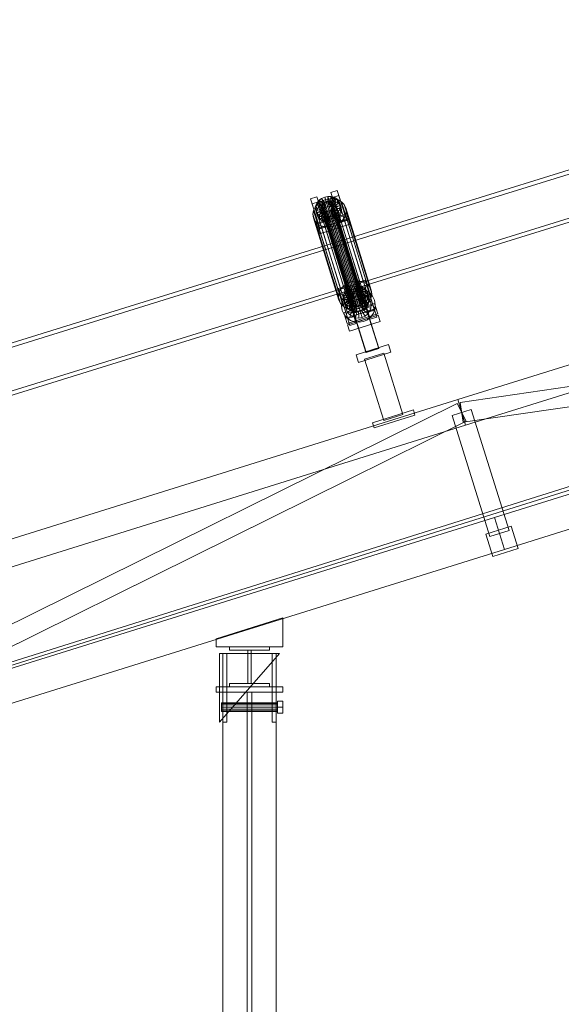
# Model space of a CAD drawing. Header units: millimetres. Extents: x -1970 to 61924, y -58230 to 6847.
# Tile 636 of 656: x 18683 to 19495, y 692 to 2167. Entities that reach past the tile are written whole.
import ezdxf

# ---------------------------------------------------------------- set-up
doc = ezdxf.new("R2010")
doc.units = ezdxf.units.MM
doc.layers.add('COTAS_P', color=1, linetype='Continuous', lineweight=0)
doc.layers.add('lateral_C02', color=7, linetype='Continuous', lineweight=0)
doc.dimstyles.new('R19_100', dxfattribs={"dimtxt": 250, "dimasz": 150, "dimexe": 150, "dimexo": 80, "dimgap": 100, "dimtad": 1, "dimtih": 1, "dimtoh": 1, "dimdsep": 46, "dimcen": 0.09, "dimadec": 0, "dimazin": 0, "dimtfac": 1, "dimtdec": 4, "dimtofl": 0, "dimtmove": 0, "dimatfit": 3, "dimfxl": 1, "dimtolj": 1, "dimtzin": 0, "dimarcsym": 0})

# ---------------------------------------------------------------- blocks, each defined once
blk = doc.blocks.new('DIM_R26_4')
at = {"layer": 'COTAS_P'}
for p, q in [((15248.4, 1279.1), (24311.8, 4109.1)), ((24311.8, 4109.1), (24155.2, 4107.3)), ((24311.8, 4109.1), (24182.1, 4021.4)), ((24580.1, 3250), (24311.8, 4109.1)), ((15248.4, 1279.1), (15378.1, 1366.8)), ((15248.4, 1279.1), (15405, 1280.8)), ((15516.6, 420), (15248.4, 1279.1))]:
    blk.add_line(p, q, dxfattribs=at)
blk.add_text('9495 P', height=250, rotation=17.3406, dxfattribs=at).set_placement((19750.3, 2789.5))

msp = doc.modelspace()

# ---------------------------------------------------------------- linework, layer by layer
at = {"layer": 'lateral_C02'}
for p, q in [((15575.415, 232.817), (24634.01, 3078.273)), ((15576.913, 228.047), (24635.508, 3073.503)), ((20096.643, 2125.293), (19160.686, 1834.799)), ((19162.465, 1829.068), (20098.422, 2119.563)), ((19181.088, 1769.063), (20117.046, 2059.557)), ((20118.824, 2053.827), (19182.867, 1763.333)), ((19339.287, 1597.888), (20484.747, 1955.55)), ((19149.359, 1908.242), (19158.904, 1911.223)), ((19151.739, 1900.573), (19149.359, 1908.242)), ((19149.359, 1908.242), (19161.109, 1870.72)), ((19161.284, 1903.554), (19151.739, 1900.573)), ((19158.904, 1911.223), (19161.284, 1903.554)), ((19170.655, 1873.7), (19158.904, 1911.223)), ((19161.284, 1903.554), (19173.035, 1866.031)), ((19351.209, 1559.706), (20496.669, 1917.368)), ((19118.813, 1898.705), (19128.359, 1901.685)), ((19121.193, 1891.036), (19118.813, 1898.705)), ((19118.813, 1898.705), (19130.564, 1861.182)), ((19130.739, 1894.016), (19121.193, 1891.036)), ((19132.944, 1853.513), (19121.193, 1891.036)), ((19125.838, 1886.359), (19129.872, 1891.082)), ((19125.937, 1884.811), (19126.627, 1888.959)), ((19126.627, 1888.959), (19128.546, 1892.935)), ((19136.117, 1887.631), (19126.627, 1888.959)), ((19126.627, 1888.959), (19128.667, 1882.385)), ((19128.359, 1901.685), (19130.739, 1894.016)), ((19140.109, 1864.163), (19128.359, 1901.685)), ((19128.546, 1892.935), (19131.563, 1896.468)), ((19137.026, 1889.515), (19128.546, 1892.935)), ((19128.546, 1892.935), (19130.586, 1886.361)), ((19129.872, 1891.082), (19135.098, 1894.891)), ((19129.872, 1891.082), (19168.126, 1767.827)), ((19133.603, 1889.894), (19130.586, 1886.361)), ((19130.739, 1894.016), (19142.489, 1856.494)), ((19131.563, 1896.468), (19135.472, 1899.317)), ((19138.456, 1891.188), (19131.563, 1896.468)), ((19131.563, 1896.468), (19133.603, 1889.894)), ((19137.512, 1892.744), (19133.603, 1889.894)), ((19133.603, 1889.894), (19140.496, 1884.615)), ((19135.098, 1894.891), (19141.161, 1897.527)), ((19135.098, 1894.891), (19173.353, 1771.637)), ((19135.451, 1886.762), (19135.777, 1888.727)), ((19135.472, 1899.317), (19140.008, 1901.289)), ((19140.307, 1892.538), (19135.472, 1899.317)), ((19135.472, 1899.317), (19137.512, 1892.744)), ((19135.777, 1888.727), (19136.686, 1890.61)), ((19135.777, 1888.727), (19180.153, 1745.751)), ((19137.026, 1889.515), (19136.117, 1887.631)), ((19136.686, 1890.61), (19138.115, 1892.284)), ((19136.686, 1890.61), (19181.062, 1747.635)), ((19138.456, 1891.188), (19137.026, 1889.515)), ((19139.067, 1882.941), (19137.026, 1889.515)), ((19142.048, 1894.716), (19137.512, 1892.744)), ((19137.512, 1892.744), (19142.348, 1885.964)), ((19138.115, 1892.284), (19139.967, 1893.634)), ((19138.115, 1892.284), (19182.491, 1749.308)), ((19140.307, 1892.538), (19138.456, 1891.188)), ((19140.496, 1884.615), (19138.456, 1891.188)), ((19139.967, 1893.634), (19142.116, 1894.568)), ((19139.967, 1893.634), (19184.343, 1750.658)), ((19140.008, 1901.289), (19144.86, 1902.249)), ((19142.456, 1893.472), (19140.008, 1901.289)), ((19140.008, 1901.289), (19142.048, 1894.716)), ((19142.456, 1893.472), (19140.307, 1892.538)), ((19142.348, 1885.964), (19140.307, 1892.538)), ((19141.161, 1897.527), (19147.648, 1898.81)), ((19141.161, 1897.527), (19179.416, 1774.273)), ((19146.901, 1895.675), (19142.048, 1894.716)), ((19142.048, 1894.716), (19144.496, 1886.898)), ((19142.116, 1894.568), (19144.414, 1895.022)), ((19142.116, 1894.568), (19186.491, 1751.592)), ((19144.754, 1893.927), (19142.456, 1893.472)), ((19144.496, 1886.898), (19142.456, 1893.472)), ((19144.414, 1895.022), (19146.706, 1894.966)), ((19144.414, 1895.022), (19188.79, 1752.047)), ((19144.754, 1893.927), (19144.86, 1902.249)), ((19147.046, 1893.871), (19144.754, 1893.927)), ((19146.795, 1887.353), (19144.754, 1893.927)), ((19144.86, 1902.249), (19149.699, 1902.131)), ((19144.86, 1902.249), (19146.901, 1895.675)), ((19146.706, 1894.966), (19148.836, 1894.404)), ((19146.706, 1894.966), (19191.082, 1751.991)), ((19146.901, 1895.675), (19146.795, 1887.353)), ((19151.739, 1895.557), (19146.901, 1895.675)), ((19147.046, 1893.871), (19149.699, 1902.131)), ((19149.176, 1893.308), (19147.046, 1893.871)), ((19149.087, 1887.297), (19147.046, 1893.871)), ((19147.648, 1898.81), (19154.117, 1898.653)), ((19147.648, 1898.81), (19185.903, 1775.556)), ((19148.836, 1894.404), (19150.657, 1893.373)), ((19148.836, 1894.404), (19193.211, 1751.428)), ((19151.739, 1895.557), (19149.087, 1887.297)), ((19149.176, 1893.308), (19154.195, 1900.943)), ((19150.997, 1892.277), (19149.176, 1893.308)), ((19151.216, 1886.735), (19149.176, 1893.308)), ((19149.699, 1902.131), (19154.195, 1900.943)), ((19149.699, 1902.131), (19151.739, 1895.557)), ((19150.657, 1893.373), (19152.047, 1891.944)), ((19150.657, 1893.373), (19195.033, 1750.398)), ((19150.997, 1892.277), (19158.04, 1898.767)), ((19152.387, 1890.849), (19150.997, 1892.277)), ((19153.038, 1885.704), (19150.997, 1892.277)), ((19156.235, 1894.37), (19151.216, 1886.735)), ((19163.489, 1863.051), (19151.739, 1900.573)), ((19156.235, 1894.37), (19151.739, 1895.557)), ((19152.047, 1891.944), (19152.91, 1890.215)), ((19152.047, 1891.944), (19196.422, 1748.969)), ((19152.387, 1890.849), (19160.974, 1895.751)), ((19153.25, 1889.119), (19152.387, 1890.849)), ((19154.427, 1884.275), (19152.387, 1890.849)), ((19153.187, 1888.302), (19152.861, 1886.337)), ((19152.91, 1890.215), (19153.187, 1888.302)), ((19197.285, 1747.239), (19152.91, 1890.215)), ((19160.08, 1892.194), (19153.038, 1885.704)), ((19153.187, 1888.302), (19197.563, 1745.327)), ((19162.795, 1892.1), (19153.25, 1889.119)), ((19153.25, 1889.119), (19155.29, 1882.545)), ((19153.528, 1887.207), (19153.25, 1889.119)), ((19154.117, 1898.653), (19160.127, 1897.065)), ((19154.117, 1898.653), (19192.372, 1775.398)), ((19154.195, 1900.943), (19158.04, 1898.767)), ((19154.195, 1900.943), (19156.235, 1894.37)), ((19163.014, 1889.177), (19154.427, 1884.275)), ((19160.08, 1892.194), (19156.235, 1894.37)), ((19158.04, 1898.767), (19160.974, 1895.751)), ((19158.04, 1898.767), (19160.08, 1892.194)), ((19163.014, 1889.177), (19160.08, 1892.194)), ((19160.127, 1897.065), (19165.268, 1894.156)), ((19160.127, 1897.065), (19198.382, 1773.81)), ((19160.974, 1895.751), (19162.795, 1892.1)), ((19160.974, 1895.751), (19163.014, 1889.177)), ((19164.836, 1885.526), (19162.795, 1892.1)), ((19162.795, 1892.1), (19163.381, 1888.062)), ((19164.836, 1885.526), (19163.014, 1889.177)), ((19165.268, 1894.156), (19169.189, 1890.123)), ((19165.268, 1894.156), (19203.522, 1770.901)), ((19169.189, 1890.123), (19171.625, 1885.242)), ((19169.189, 1890.123), (19207.444, 1766.869)), ((19122.351, 1875.498), (19123.273, 1881.043)), ((19123.134, 1870.101), (19122.351, 1875.498)), ((19122.351, 1875.498), (19160.605, 1752.244)), ((19123.273, 1881.043), (19125.838, 1886.359)), ((19123.273, 1881.043), (19161.528, 1757.789)), ((19125.838, 1886.359), (19164.093, 1763.104)), ((19135.791, 1885.666), (19125.937, 1884.811)), ((19125.937, 1884.811), (19127.977, 1878.237)), ((19126.523, 1880.774), (19125.937, 1884.811)), ((19136.068, 1883.754), (19126.523, 1880.774)), ((19126.523, 1880.774), (19128.563, 1874.2)), ((19128.344, 1877.122), (19126.523, 1880.774)), ((19127.21, 1861.852), (19173.029, 1876.158)), ((19128.667, 1882.385), (19127.977, 1878.237)), ((19127.977, 1878.237), (19137.831, 1879.093)), ((19127.977, 1878.237), (19128.563, 1874.2)), ((19136.931, 1882.025), (19128.344, 1877.122)), ((19128.344, 1877.122), (19130.385, 1870.549)), ((19131.278, 1874.106), (19128.344, 1877.122)), ((19128.563, 1874.2), (19138.108, 1877.181)), ((19128.563, 1874.2), (19130.385, 1870.549)), ((19130.586, 1886.361), (19128.667, 1882.385)), ((19128.667, 1882.385), (19138.158, 1881.058)), ((19130.385, 1870.549), (19138.971, 1875.451)), ((19130.586, 1886.361), (19139.067, 1882.941)), ((19138.321, 1880.596), (19131.278, 1874.106)), ((19131.278, 1874.106), (19133.318, 1867.532)), ((19135.124, 1871.93), (19131.278, 1874.106)), ((19133.318, 1867.532), (19140.361, 1874.022)), ((19140.142, 1879.565), (19135.124, 1871.93)), ((19135.728, 1884.85), (19135.451, 1886.762)), ((19135.451, 1886.762), (19179.826, 1743.787)), ((19136.591, 1883.12), (19135.728, 1884.85)), ((19135.728, 1884.85), (19180.104, 1741.874)), ((19136.117, 1887.631), (19135.791, 1885.666)), ((19137.831, 1879.093), (19135.791, 1885.666)), ((19135.791, 1885.666), (19136.068, 1883.754)), ((19138.108, 1877.181), (19136.068, 1883.754)), ((19136.068, 1883.754), (19136.931, 1882.025)), ((19138.158, 1881.058), (19136.117, 1887.631)), ((19137.981, 1881.691), (19136.591, 1883.12)), ((19136.591, 1883.12), (19180.967, 1740.145)), ((19138.971, 1875.451), (19136.931, 1882.025)), ((19136.931, 1882.025), (19138.321, 1880.596)), ((19137.831, 1879.093), (19138.158, 1881.058)), ((19138.108, 1877.181), (19137.831, 1879.093)), ((19139.802, 1880.661), (19137.981, 1881.691)), ((19137.981, 1881.691), (19182.356, 1738.716)), ((19138.971, 1875.451), (19138.108, 1877.181)), ((19138.158, 1881.058), (19139.067, 1882.941)), ((19140.361, 1874.022), (19138.321, 1880.596)), ((19138.321, 1880.596), (19140.142, 1879.565)), ((19140.361, 1874.022), (19138.971, 1875.451)), ((19139.067, 1882.941), (19140.496, 1884.615)), ((19142.272, 1879.002), (19139.619, 1870.742)), ((19141.932, 1880.098), (19139.802, 1880.661)), ((19139.802, 1880.661), (19184.178, 1737.685)), ((19142.183, 1872.991), (19140.142, 1879.565)), ((19140.142, 1879.565), (19142.272, 1879.002)), ((19142.183, 1872.991), (19140.361, 1874.022)), ((19140.496, 1884.615), (19142.348, 1885.964)), ((19144.224, 1880.042), (19141.932, 1880.098)), ((19141.932, 1880.098), (19186.307, 1737.123)), ((19144.312, 1872.429), (19142.272, 1879.002)), ((19142.272, 1879.002), (19144.564, 1878.947)), ((19142.348, 1885.964), (19144.496, 1886.898)), ((19146.522, 1880.497), (19144.224, 1880.042)), ((19144.224, 1880.042), (19188.599, 1737.067)), ((19144.564, 1878.947), (19144.458, 1870.624)), ((19144.496, 1886.898), (19146.795, 1887.353)), ((19144.564, 1878.947), (19146.862, 1879.401)), ((19146.604, 1872.373), (19144.564, 1878.947)), ((19148.671, 1881.431), (19146.522, 1880.497)), ((19146.522, 1880.497), (19190.898, 1737.521)), ((19146.795, 1887.353), (19149.087, 1887.297)), ((19146.862, 1879.401), (19149.011, 1880.335)), ((19146.862, 1879.401), (19149.31, 1871.584)), ((19148.903, 1872.828), (19146.862, 1879.401)), ((19150.523, 1882.78), (19148.671, 1881.431)), ((19148.671, 1881.431), (19193.046, 1738.455)), ((19151.051, 1873.762), (19148.903, 1872.828)), ((19149.011, 1880.335), (19150.863, 1881.685)), ((19149.011, 1880.335), (19153.846, 1873.556)), ((19151.051, 1873.762), (19149.011, 1880.335)), ((19149.087, 1887.297), (19151.216, 1886.735)), ((19153.846, 1873.556), (19149.31, 1871.584)), ((19151.952, 1884.454), (19150.523, 1882.78)), ((19150.523, 1882.78), (19194.898, 1739.805)), ((19150.863, 1881.685), (19152.292, 1883.359)), ((19150.863, 1881.685), (19157.755, 1876.405)), ((19152.903, 1875.111), (19150.863, 1881.685)), ((19152.903, 1875.111), (19151.051, 1873.762)), ((19155.886, 1866.982), (19151.051, 1873.762)), ((19151.216, 1886.735), (19153.038, 1885.704)), ((19152.861, 1886.337), (19151.952, 1884.454)), ((19151.952, 1884.454), (19196.327, 1741.479)), ((19152.292, 1883.359), (19153.201, 1885.242)), ((19152.292, 1883.359), (19160.772, 1879.938)), ((19154.332, 1876.785), (19152.292, 1883.359)), ((19152.861, 1886.337), (19197.236, 1743.362)), ((19154.332, 1876.785), (19152.903, 1875.111)), ((19159.796, 1869.832), (19152.903, 1875.111)), ((19153.038, 1885.704), (19154.427, 1884.275)), ((19153.201, 1885.242), (19153.528, 1887.207)), ((19153.201, 1885.242), (19162.691, 1883.915)), ((19155.241, 1878.668), (19153.201, 1885.242)), ((19153.528, 1887.207), (19163.381, 1888.062)), ((19155.568, 1880.633), (19153.528, 1887.207)), ((19157.755, 1876.405), (19153.846, 1873.556)), ((19153.846, 1873.556), (19155.886, 1866.982)), ((19155.241, 1878.668), (19154.332, 1876.785)), ((19162.813, 1873.365), (19154.332, 1876.785)), ((19154.427, 1884.275), (19155.29, 1882.545)), ((19155.568, 1880.633), (19155.241, 1878.668)), ((19164.732, 1877.341), (19155.241, 1878.668)), ((19155.29, 1882.545), (19164.836, 1885.526)), ((19155.29, 1882.545), (19155.568, 1880.633)), ((19165.422, 1881.489), (19155.568, 1880.633)), ((19160.772, 1879.938), (19157.755, 1876.405)), ((19157.755, 1876.405), (19159.796, 1869.832)), ((19159.796, 1869.832), (19162.813, 1873.365)), ((19162.691, 1883.915), (19160.772, 1879.938)), ((19160.772, 1879.938), (19162.813, 1873.365)), ((19170.655, 1873.7), (19161.109, 1870.72)), ((19163.381, 1888.062), (19162.691, 1883.915)), ((19162.691, 1883.915), (19164.732, 1877.341)), ((19162.813, 1873.365), (19164.732, 1877.341)), ((19163.381, 1888.062), (19165.422, 1881.489)), ((19164.732, 1877.341), (19165.422, 1881.489)), ((19165.422, 1881.489), (19164.836, 1885.526)), ((19171.486, 1874.3), (19168.92, 1868.985)), ((19173.035, 1866.031), (19170.655, 1873.7)), ((19172.408, 1879.845), (19171.486, 1874.3)), ((19171.486, 1874.3), (19209.74, 1751.046)), ((19171.625, 1885.242), (19172.408, 1879.845)), ((19209.88, 1761.988), (19171.625, 1885.242)), ((19172.408, 1879.845), (19210.663, 1756.591)), ((19173.029, 1876.158), (19175.409, 1868.489)), ((19175.477, 1868.341), (19173.029, 1876.158)), ((19125.569, 1865.22), (19123.134, 1870.101)), ((19123.134, 1870.101), (19161.389, 1746.847)), ((19129.491, 1861.188), (19125.569, 1865.22)), ((19125.569, 1865.22), (19163.824, 1741.966)), ((19129.591, 1854.182), (19127.21, 1861.852)), ((19127.21, 1861.852), (19129.658, 1854.034)), ((19134.632, 1858.279), (19129.491, 1861.188)), ((19129.491, 1861.188), (19167.746, 1737.933)), ((19175.409, 1868.489), (19129.591, 1854.182)), ((19175.477, 1868.341), (19129.658, 1854.034)), ((19130.385, 1870.549), (19133.318, 1867.532)), ((19140.109, 1864.163), (19130.564, 1861.182)), ((19130.564, 1861.182), (19132.944, 1853.513)), ((19132.039, 1846.365), (19177.857, 1860.672)), ((19133.318, 1867.532), (19137.164, 1865.356)), ((19135.124, 1871.93), (19137.164, 1865.356)), ((19139.619, 1870.742), (19135.124, 1871.93)), ((19137.164, 1865.356), (19142.183, 1872.991)), ((19137.164, 1865.356), (19141.659, 1864.169)), ((19139.619, 1870.742), (19141.659, 1864.169)), ((19144.458, 1870.624), (19139.619, 1870.742)), ((19142.489, 1856.494), (19140.109, 1864.163)), ((19141.659, 1864.169), (19144.312, 1872.429)), ((19141.659, 1864.169), (19146.498, 1864.051)), ((19141.726, 1862.311), (19160.817, 1868.273)), ((19141.802, 1862.068), (19141.726, 1862.311)), ((19202.119, 1668.906), (19141.726, 1862.311)), ((19160.893, 1868.029), (19141.802, 1862.068)), ((19202.195, 1668.663), (19141.802, 1862.068)), ((19144.312, 1872.429), (19142.183, 1872.991)), ((19146.604, 1872.373), (19144.312, 1872.429)), ((19149.31, 1871.584), (19144.458, 1870.624)), ((19144.458, 1870.624), (19146.498, 1864.051)), ((19146.498, 1864.051), (19146.604, 1872.373)), ((19146.498, 1864.051), (19151.351, 1865.01)), ((19148.903, 1872.828), (19146.604, 1872.373)), ((19151.351, 1865.01), (19148.903, 1872.828)), ((19149.31, 1871.584), (19151.351, 1865.01)), ((19151.351, 1865.01), (19155.886, 1866.982)), ((19159.661, 1860.452), (19153.597, 1857.816)), ((19155.886, 1866.982), (19159.796, 1869.832)), ((19164.887, 1864.262), (19159.661, 1860.452)), ((19159.661, 1860.452), (19197.915, 1737.198)), ((19160.817, 1868.273), (19160.893, 1868.029)), ((19221.21, 1674.868), (19160.817, 1868.273)), ((19160.893, 1868.029), (19221.286, 1674.624)), ((19161.109, 1870.72), (19163.489, 1863.051)), ((19163.489, 1863.051), (19173.035, 1866.031)), ((19168.92, 1868.985), (19164.887, 1864.262)), ((19164.887, 1864.262), (19203.142, 1741.007)), ((19168.92, 1868.985), (19207.175, 1745.73)), ((19175.409, 1868.489), (19177.857, 1860.672)), ((19177.857, 1860.672), (19175.477, 1868.341)), ((19132.039, 1846.365), (19129.591, 1854.182)), ((19129.658, 1854.034), (19132.039, 1846.365)), ((19132.944, 1853.513), (19142.489, 1856.494)), ((19140.642, 1856.691), (19134.632, 1858.279)), ((19134.632, 1858.279), (19172.887, 1735.024)), ((19147.11, 1856.533), (19140.642, 1856.691)), ((19140.642, 1856.691), (19178.896, 1733.436)), ((19153.597, 1857.816), (19147.11, 1856.533)), ((19147.11, 1856.533), (19185.365, 1733.279)), ((19153.597, 1857.816), (19191.852, 1734.562)), ((19160.686, 1834.799), (18224.729, 1544.304)), ((19181.088, 1769.063), (19160.686, 1834.799)), ((19160.686, 1834.799), (19162.465, 1829.068)), ((18226.507, 1538.574), (19162.465, 1829.068)), ((19162.465, 1829.068), (19182.867, 1763.333)), ((19173.353, 1771.637), (19168.126, 1767.827)), ((19179.416, 1774.273), (19173.353, 1771.637)), ((19185.903, 1775.556), (19179.416, 1774.273)), ((19192.372, 1775.398), (19185.903, 1775.556)), ((19191.014, 1774.032), (19200.559, 1777.012)), ((19193.394, 1766.363), (19191.014, 1774.032)), ((19191.014, 1774.032), (19202.764, 1736.509)), ((19198.382, 1773.81), (19192.372, 1775.398)), ((19203.522, 1770.901), (19198.382, 1773.81)), ((19200.559, 1777.012), (19202.94, 1769.343)), ((19212.31, 1739.49), (19200.559, 1777.012)), ((19207.444, 1766.869), (19203.522, 1770.901)), ((19394.427, 1421.296), (20539.887, 1778.958)), ((18245.131, 1478.568), (19181.088, 1769.063)), ((19182.867, 1763.333), (18246.91, 1472.838)), ((19160.468, 1764.494), (19170.014, 1767.475)), ((19162.848, 1756.825), (19160.468, 1764.494)), ((19160.468, 1764.494), (19172.219, 1726.972)), ((19161.528, 1757.789), (19160.605, 1752.244)), ((19164.093, 1763.104), (19161.528, 1757.789)), ((19172.394, 1759.806), (19162.848, 1756.825)), ((19174.599, 1719.303), (19162.848, 1756.825)), ((19163.537, 1754.783), (19173.082, 1757.763)), ((19168.126, 1767.827), (19164.093, 1763.104)), ((19167.94, 1750.878), (19171.759, 1756.299)), ((19168.282, 1754.748), (19170.201, 1758.724)), ((19170.014, 1767.475), (19172.394, 1759.806)), ((19181.764, 1729.952), (19170.014, 1767.475)), ((19170.201, 1758.724), (19173.218, 1762.257)), ((19178.682, 1755.304), (19170.201, 1758.724)), ((19170.201, 1758.724), (19172.241, 1752.15)), ((19171.759, 1756.299), (19176.85, 1760.547)), ((19175.258, 1755.684), (19172.241, 1752.15)), ((19172.394, 1759.806), (19184.145, 1722.283)), ((19187.389, 1711.945), (19173.082, 1757.763)), ((19173.218, 1762.257), (19177.127, 1765.107)), ((19180.111, 1756.978), (19173.218, 1762.257)), ((19173.218, 1762.257), (19175.258, 1755.684)), ((19179.168, 1758.533), (19175.258, 1755.684)), ((19175.258, 1755.684), (19182.151, 1750.404)), ((19176.85, 1760.547), (19182.867, 1763.333)), ((19177.127, 1765.107), (19181.663, 1767.079)), ((19181.963, 1758.327), (19177.127, 1765.107)), ((19177.127, 1765.107), (19179.168, 1758.533)), ((19180.111, 1756.978), (19178.682, 1755.304)), ((19183.703, 1760.505), (19179.168, 1758.533)), ((19179.168, 1758.533), (19184.003, 1751.754)), ((19181.963, 1758.327), (19180.111, 1756.978)), ((19182.151, 1750.404), (19180.111, 1756.978)), ((19180.273, 1755.14), (19184.775, 1757.223)), ((19181.663, 1767.079), (19186.515, 1768.038)), ((19184.111, 1759.261), (19181.663, 1767.079)), ((19181.663, 1767.079), (19183.703, 1760.505)), ((19184.111, 1759.261), (19181.963, 1758.327)), ((19184.003, 1751.754), (19181.963, 1758.327)), ((19182.867, 1763.333), (19189.4, 1764.466)), ((19188.556, 1761.465), (19183.703, 1760.505)), ((19183.703, 1760.505), (19186.151, 1752.688)), ((19186.41, 1759.716), (19184.111, 1759.261)), ((19186.151, 1752.688), (19184.111, 1759.261)), ((19184.775, 1757.223), (19189.662, 1758.071)), ((19187.755, 1747.678), (19184.775, 1757.223)), ((19186.41, 1759.716), (19186.515, 1768.038)), ((19188.702, 1759.66), (19186.41, 1759.716)), ((19188.45, 1753.142), (19186.41, 1759.716)), ((19186.515, 1768.038), (19191.354, 1767.92)), ((19186.515, 1768.038), (19188.556, 1761.465)), ((19188.556, 1761.465), (19188.45, 1753.142)), ((19193.395, 1761.347), (19188.556, 1761.465)), ((19188.702, 1759.66), (19191.354, 1767.92)), ((19190.831, 1759.098), (19188.702, 1759.66)), ((19190.742, 1753.087), (19188.702, 1759.66)), ((19189.4, 1764.466), (19196.004, 1763.87)), ((19190.07, 1748.079), (19189.662, 1758.071)), ((19189.662, 1758.071), (19194.601, 1757.625)), ((19193.395, 1761.347), (19190.742, 1753.087)), ((19190.831, 1759.098), (19195.85, 1766.733)), ((19192.653, 1758.067), (19190.831, 1759.098)), ((19192.871, 1752.524), (19190.831, 1759.098)), ((19191.354, 1767.92), (19195.85, 1766.733)), ((19191.354, 1767.92), (19193.395, 1761.347)), ((19192.41, 1747.868), (19194.601, 1757.625)), ((19192.653, 1758.067), (19199.695, 1764.557)), ((19194.042, 1756.638), (19192.653, 1758.067)), ((19194.693, 1751.493), (19192.653, 1758.067)), ((19197.89, 1760.159), (19192.871, 1752.524)), ((19202.94, 1769.343), (19193.394, 1766.363)), ((19205.145, 1728.84), (19193.394, 1766.363)), ((19197.89, 1760.159), (19193.395, 1761.347)), ((19194.042, 1756.638), (19202.629, 1761.54)), ((19194.905, 1754.908), (19194.042, 1756.638)), ((19196.082, 1750.064), (19194.042, 1756.638)), ((19194.082, 1764.32), (19203.628, 1767.301)), ((19194.082, 1764.32), (19208.389, 1718.502)), ((19194.601, 1757.625), (19199.258, 1755.916)), ((19194.615, 1747.058), (19199.258, 1755.916)), ((19201.735, 1757.983), (19194.693, 1751.493)), ((19204.451, 1757.889), (19194.905, 1754.908)), ((19195.85, 1766.733), (19199.695, 1764.557)), ((19195.85, 1766.733), (19197.89, 1760.159)), ((19196.004, 1763.87), (19202.229, 1761.584)), ((19201.735, 1757.983), (19197.89, 1760.159)), ((19199.258, 1755.916), (19203.313, 1753.059)), ((19199.695, 1764.557), (19202.629, 1761.54)), ((19199.695, 1764.557), (19201.735, 1757.983)), ((19204.669, 1754.967), (19201.735, 1757.983)), ((19202.229, 1761.584), (19207.65, 1757.766)), ((19202.629, 1761.54), (19204.451, 1757.889)), ((19202.629, 1761.54), (19204.669, 1754.967)), ((19202.94, 1769.343), (19214.69, 1731.821)), ((19217.934, 1721.482), (19203.628, 1767.301)), ((19206.491, 1751.315), (19204.451, 1757.889)), ((19204.451, 1757.889), (19205.036, 1753.852)), ((19209.88, 1761.988), (19207.444, 1766.869)), ((19207.65, 1757.766), (19211.898, 1752.675)), ((19209.74, 1751.046), (19210.663, 1756.591)), ((19210.663, 1756.591), (19209.88, 1761.988)), ((19343.072, 1593.638), (20545.161, 1769.936)), ((19160.605, 1752.244), (19161.389, 1746.847)), ((19161.389, 1746.847), (19163.824, 1741.966)), ((19163.537, 1754.783), (19177.843, 1708.964)), ((19163.824, 1741.966), (19167.746, 1737.933)), ((19165.059, 1738.05), (19165.655, 1744.654)), ((19165.655, 1744.654), (19167.94, 1750.878)), ((19167.592, 1750.6), (19168.282, 1754.748)), ((19177.446, 1751.456), (19167.592, 1750.6)), ((19167.592, 1750.6), (19169.632, 1744.027)), ((19168.178, 1746.563), (19167.592, 1750.6)), ((19177.723, 1749.544), (19168.178, 1746.563)), ((19168.178, 1746.563), (19170.218, 1739.989)), ((19170, 1742.912), (19168.178, 1746.563)), ((19177.773, 1753.421), (19168.282, 1754.748)), ((19168.282, 1754.748), (19170.322, 1748.174)), ((19168.865, 1727.641), (19214.684, 1741.948)), ((19170.322, 1748.174), (19169.632, 1744.027)), ((19169.632, 1744.027), (19179.486, 1744.882)), ((19169.632, 1744.027), (19170.218, 1739.989)), ((19178.586, 1747.814), (19170, 1742.912)), ((19170, 1742.912), (19172.04, 1736.338)), ((19172.933, 1739.895), (19170, 1742.912)), ((19170.218, 1739.989), (19179.764, 1742.97)), ((19172.241, 1752.15), (19170.322, 1748.174)), ((19170.322, 1748.174), (19179.813, 1746.847)), ((19171.453, 1738.311), (19171.899, 1743.251)), ((19171.899, 1743.251), (19173.609, 1747.907)), ((19181.656, 1741.059), (19171.899, 1743.251)), ((19172.04, 1736.338), (19180.626, 1741.24)), ((19172.241, 1752.15), (19180.722, 1748.73)), ((19179.976, 1746.385), (19172.933, 1739.895)), ((19173.609, 1747.907), (19176.465, 1751.962)), ((19182.466, 1743.265), (19173.609, 1747.907)), ((19176.465, 1751.962), (19180.273, 1755.14)), ((19183.819, 1745.186), (19176.465, 1751.962)), ((19181.797, 1745.354), (19176.779, 1737.719)), ((19177.773, 1753.421), (19177.446, 1751.456)), ((19179.486, 1744.882), (19177.446, 1751.456)), ((19177.446, 1751.456), (19177.723, 1749.544)), ((19179.764, 1742.97), (19177.723, 1749.544)), ((19177.723, 1749.544), (19178.586, 1747.814)), ((19178.682, 1755.304), (19177.773, 1753.421)), ((19179.813, 1746.847), (19177.773, 1753.421)), ((19180.626, 1741.24), (19178.586, 1747.814)), ((19178.586, 1747.814), (19179.976, 1746.385)), ((19180.722, 1748.73), (19178.682, 1755.304)), ((19179.486, 1744.882), (19179.813, 1746.847)), ((19179.764, 1742.97), (19179.486, 1744.882)), ((19180.626, 1741.24), (19179.764, 1742.97)), ((19179.813, 1746.847), (19180.722, 1748.73)), ((19180.153, 1745.751), (19179.826, 1743.787)), ((19179.826, 1743.787), (19180.104, 1741.874)), ((19182.016, 1739.812), (19179.976, 1746.385)), ((19179.976, 1746.385), (19181.797, 1745.354)), ((19180.104, 1741.874), (19180.967, 1740.145)), ((19181.062, 1747.635), (19180.153, 1745.751)), ((19185.623, 1746.691), (19180.273, 1755.14)), ((19182.016, 1739.812), (19180.626, 1741.24)), ((19180.722, 1748.73), (19182.151, 1750.404)), ((19182.491, 1749.308), (19181.062, 1747.635)), ((19183.927, 1744.792), (19181.274, 1736.532)), ((19181.445, 1738.719), (19181.656, 1741.059)), ((19181.656, 1741.059), (19182.466, 1743.265)), ((19183.838, 1738.781), (19181.797, 1745.354)), ((19181.797, 1745.354), (19183.927, 1744.792)), ((19182.151, 1750.404), (19184.003, 1751.754)), ((19182.466, 1743.265), (19183.819, 1745.186)), ((19184.343, 1750.658), (19182.491, 1749.308)), ((19183.819, 1745.186), (19185.623, 1746.691)), ((19185.967, 1738.218), (19183.927, 1744.792)), ((19183.927, 1744.792), (19186.219, 1744.736)), ((19184.003, 1751.754), (19186.151, 1752.688)), ((19186.491, 1751.592), (19184.343, 1750.658)), ((19185.623, 1746.691), (19187.755, 1747.678)), ((19186.219, 1744.736), (19186.113, 1736.414)), ((19186.151, 1752.688), (19188.45, 1753.142)), ((19186.219, 1744.736), (19188.517, 1745.191)), ((19188.259, 1738.162), (19186.219, 1744.736)), ((19188.79, 1752.047), (19186.491, 1751.592)), ((19187.755, 1747.678), (19190.07, 1748.079)), ((19188.45, 1753.142), (19190.742, 1753.087)), ((19188.517, 1745.191), (19190.666, 1746.125)), ((19188.517, 1745.191), (19190.965, 1737.373)), ((19190.558, 1738.617), (19188.517, 1745.191)), ((19191.082, 1751.991), (19188.79, 1752.047)), ((19190.07, 1748.079), (19192.41, 1747.868)), ((19190.666, 1746.125), (19192.518, 1747.474)), ((19190.666, 1746.125), (19195.501, 1739.345)), ((19192.706, 1739.551), (19190.666, 1746.125)), ((19190.742, 1753.087), (19192.871, 1752.524)), ((19193.211, 1751.428), (19191.082, 1751.991)), ((19192.41, 1747.868), (19194.615, 1747.058)), ((19192.518, 1747.474), (19193.947, 1749.148)), ((19192.518, 1747.474), (19199.411, 1742.195)), ((19194.558, 1740.901), (19192.518, 1747.474)), ((19194.558, 1740.901), (19192.706, 1739.551)), ((19192.871, 1752.524), (19194.693, 1751.493)), ((19195.033, 1750.398), (19193.211, 1751.428)), ((19193.947, 1749.148), (19194.856, 1751.031)), ((19193.947, 1749.148), (19202.428, 1745.728)), ((19195.987, 1742.574), (19193.947, 1749.148)), ((19195.987, 1742.574), (19194.558, 1740.901)), ((19201.451, 1735.621), (19194.558, 1740.901)), ((19194.615, 1747.058), (19196.536, 1745.706)), ((19194.693, 1751.493), (19196.082, 1750.064)), ((19194.856, 1751.031), (19195.183, 1752.996)), ((19194.856, 1751.031), (19204.346, 1749.704)), ((19196.896, 1744.458), (19194.856, 1751.031)), ((19194.898, 1739.805), (19196.327, 1741.479)), ((19194.905, 1754.908), (19196.945, 1748.335)), ((19195.183, 1752.996), (19194.905, 1754.908)), ((19196.422, 1748.969), (19195.033, 1750.398)), ((19195.183, 1752.996), (19205.036, 1753.852)), ((19197.223, 1746.423), (19195.183, 1752.996)), ((19199.411, 1742.195), (19195.501, 1739.345)), ((19196.896, 1744.458), (19195.987, 1742.574)), ((19204.468, 1739.154), (19195.987, 1742.574)), ((19204.669, 1754.967), (19196.082, 1750.064)), ((19196.082, 1750.064), (19196.945, 1748.335)), ((19196.327, 1741.479), (19197.236, 1743.362)), ((19197.285, 1747.239), (19196.422, 1748.969)), ((19196.536, 1745.706), (19203.313, 1753.059)), ((19196.536, 1745.706), (19198.041, 1743.902)), ((19197.223, 1746.423), (19196.896, 1744.458)), ((19206.387, 1743.13), (19196.896, 1744.458)), ((19196.945, 1748.335), (19206.491, 1751.315)), ((19196.945, 1748.335), (19197.223, 1746.423)), ((19207.077, 1747.278), (19197.223, 1746.423)), ((19197.236, 1743.362), (19197.563, 1745.327)), ((19197.563, 1745.327), (19197.285, 1747.239)), ((19197.915, 1737.198), (19203.142, 1741.007)), ((19198.041, 1743.902), (19206.49, 1749.251)), ((19198.041, 1743.902), (19199.029, 1741.769)), ((19208.574, 1744.75), (19199.029, 1741.769)), ((19199.029, 1741.769), (19199.43, 1739.455)), ((19202.428, 1745.728), (19199.411, 1742.195)), ((19199.411, 1742.195), (19201.451, 1735.621)), ((19204.346, 1749.704), (19202.428, 1745.728)), ((19202.428, 1745.728), (19204.468, 1739.154)), ((19203.142, 1741.007), (19207.175, 1745.73)), ((19203.313, 1753.059), (19206.49, 1749.251)), ((19205.036, 1753.852), (19204.346, 1749.704)), ((19204.346, 1749.704), (19206.387, 1743.13)), ((19204.468, 1739.154), (19206.387, 1743.13)), ((19206.491, 1751.315), (19204.669, 1754.967)), ((19205.036, 1753.852), (19207.077, 1747.278)), ((19206.387, 1743.13), (19207.077, 1747.278)), ((19206.49, 1749.251), (19208.574, 1744.75)), ((19207.077, 1747.278), (19206.491, 1751.315)), ((19207.175, 1745.73), (19209.74, 1751.046)), ((19208.574, 1744.75), (19209.422, 1739.863)), ((19211.898, 1752.675), (19214.683, 1746.658)), ((19214.683, 1746.658), (19215.816, 1740.124)), ((19214.684, 1741.948), (19217.064, 1734.278)), ((19217.132, 1734.13), (19214.684, 1741.948)), ((19166.192, 1731.516), (19165.059, 1738.05)), ((19168.978, 1725.499), (19166.192, 1731.516)), ((19167.746, 1737.933), (19172.887, 1735.024)), ((19171.246, 1719.972), (19168.865, 1727.641)), ((19168.865, 1727.641), (19171.314, 1719.824)), ((19170.218, 1739.989), (19172.04, 1736.338)), ((19217.064, 1734.278), (19171.246, 1719.972)), ((19217.132, 1734.13), (19171.314, 1719.824)), ((19181.445, 1738.719), (19171.453, 1738.311)), ((19172.301, 1733.424), (19171.453, 1738.311)), ((19172.04, 1736.338), (19174.973, 1733.322)), ((19181.764, 1729.952), (19172.219, 1726.972)), ((19172.219, 1726.972), (19174.599, 1719.303)), ((19181.847, 1736.405), (19172.301, 1733.424)), ((19174.385, 1728.923), (19172.301, 1733.424)), ((19172.887, 1735.024), (19178.896, 1733.436)), ((19172.933, 1739.895), (19174.973, 1733.322)), ((19176.779, 1737.719), (19172.933, 1739.895)), ((19173.694, 1712.155), (19219.512, 1726.461)), ((19182.834, 1734.272), (19174.385, 1728.923)), ((19177.562, 1725.114), (19174.385, 1728.923)), ((19174.973, 1733.322), (19182.016, 1739.812)), ((19174.973, 1733.322), (19178.819, 1731.146)), ((19176.779, 1737.719), (19178.819, 1731.146)), ((19181.274, 1736.532), (19176.779, 1737.719)), ((19184.339, 1732.468), (19177.562, 1725.114)), ((19178.819, 1731.146), (19183.838, 1738.781)), ((19178.819, 1731.146), (19183.314, 1729.958)), ((19178.896, 1733.436), (19185.365, 1733.279)), ((19180.967, 1740.145), (19182.356, 1738.716)), ((19181.274, 1736.532), (19183.314, 1729.958)), ((19186.113, 1736.414), (19181.274, 1736.532)), ((19181.847, 1736.405), (19181.445, 1738.719)), ((19186.26, 1731.115), (19181.617, 1722.258)), ((19184.145, 1722.283), (19181.764, 1729.952)), ((19182.834, 1734.272), (19181.847, 1736.405)), ((19183.838, 1738.781), (19182.016, 1739.812)), ((19182.356, 1738.716), (19184.178, 1737.685)), ((19184.339, 1732.468), (19182.834, 1734.272)), ((19183.296, 1728.375), (19202.386, 1734.337)), ((19183.543, 1727.582), (19183.296, 1728.375)), ((19201.805, 1669.109), (19183.296, 1728.375)), ((19183.314, 1729.958), (19185.967, 1738.218)), ((19183.314, 1729.958), (19188.153, 1729.84)), ((19202.634, 1733.544), (19183.543, 1727.582)), ((19202.052, 1668.316), (19183.543, 1727.582)), ((19185.967, 1738.218), (19183.838, 1738.781)), ((19184.178, 1737.685), (19186.307, 1737.123)), ((19186.26, 1731.115), (19184.339, 1732.468)), ((19185.365, 1733.279), (19191.852, 1734.562)), ((19188.259, 1738.162), (19185.967, 1738.218)), ((19190.965, 1737.373), (19186.113, 1736.414)), ((19186.113, 1736.414), (19188.153, 1729.84)), ((19188.465, 1730.306), (19186.26, 1731.115)), ((19188.465, 1730.306), (19186.274, 1720.549)), ((19186.307, 1737.123), (19188.599, 1737.067)), ((19188.153, 1729.84), (19188.259, 1738.162)), ((19188.153, 1729.84), (19193.006, 1730.8)), ((19190.558, 1738.617), (19188.259, 1738.162)), ((19190.805, 1730.094), (19188.465, 1730.306)), ((19188.599, 1737.067), (19190.898, 1737.521)), ((19192.706, 1739.551), (19190.558, 1738.617)), ((19193.006, 1730.8), (19190.558, 1738.617)), ((19193.12, 1730.496), (19190.805, 1730.094)), ((19190.805, 1730.094), (19191.214, 1720.103)), ((19190.898, 1737.521), (19193.046, 1738.455)), ((19195.501, 1739.345), (19190.965, 1737.373)), ((19190.965, 1737.373), (19193.006, 1730.8)), ((19191.852, 1734.562), (19197.915, 1737.198)), ((19197.541, 1732.772), (19192.706, 1739.551)), ((19193.006, 1730.8), (19197.541, 1732.772)), ((19193.046, 1738.455), (19194.898, 1739.805)), ((19195.252, 1731.483), (19193.12, 1730.496)), ((19193.12, 1730.496), (19196.101, 1720.951)), ((19197.056, 1732.988), (19195.252, 1731.483)), ((19195.252, 1731.483), (19200.602, 1723.034)), ((19195.501, 1739.345), (19197.541, 1732.772)), ((19198.409, 1734.909), (19197.056, 1732.988)), ((19197.056, 1732.988), (19204.41, 1726.212)), ((19197.541, 1732.772), (19201.451, 1735.621)), ((19199.219, 1737.115), (19198.409, 1734.909)), ((19198.409, 1734.909), (19207.266, 1730.267)), ((19199.43, 1739.455), (19199.219, 1737.115)), ((19199.219, 1737.115), (19208.976, 1734.923)), ((19199.43, 1739.455), (19209.422, 1739.863)), ((19204.41, 1726.212), (19200.602, 1723.034)), ((19201.451, 1735.621), (19204.468, 1739.154)), ((19202.386, 1734.337), (19202.634, 1733.544)), ((19220.895, 1675.071), (19202.386, 1734.337)), ((19202.634, 1733.544), (19221.143, 1674.279)), ((19212.31, 1739.49), (19202.764, 1736.509)), ((19202.764, 1736.509), (19205.145, 1728.84)), ((19207.266, 1730.267), (19204.41, 1726.212)), ((19205.145, 1728.84), (19214.69, 1731.821)), ((19208.976, 1734.923), (19207.266, 1730.267)), ((19209.422, 1739.863), (19208.976, 1734.923)), ((19212.935, 1727.296), (19209.117, 1721.875)), ((19214.69, 1731.821), (19212.31, 1739.49)), ((19215.22, 1733.52), (19212.935, 1727.296)), ((19215.816, 1740.124), (19215.22, 1733.52)), ((19217.064, 1734.278), (19219.512, 1726.461)), ((19219.512, 1726.461), (19217.132, 1734.13)), ((19347.425, 1563.956), (20549.514, 1740.253)), ((19409.329, 1373.569), (20554.789, 1731.231)), ((19173.226, 1720.408), (19168.978, 1725.499)), ((19173.694, 1712.155), (19171.246, 1719.972)), ((19171.314, 1719.824), (19173.694, 1712.155)), ((19178.647, 1716.59), (19173.226, 1720.408)), ((19174.384, 1709.979), (19220.202, 1724.286)), ((19174.599, 1719.303), (19184.145, 1722.283)), ((19177.364, 1700.434), (19223.182, 1714.74)), ((19181.617, 1722.258), (19177.562, 1725.114)), ((19177.843, 1708.964), (19187.389, 1711.945)), ((19184.871, 1714.304), (19178.647, 1716.59)), ((19186.274, 1720.549), (19181.617, 1722.258)), ((19191.475, 1713.708), (19184.871, 1714.304)), ((19191.214, 1720.103), (19186.274, 1720.549)), ((19206.838, 1720.113), (19187.747, 1714.152)), ((19201.934, 1668.715), (19187.747, 1714.152)), ((19196.101, 1720.951), (19191.214, 1720.103)), ((19198.008, 1714.841), (19191.475, 1713.708)), ((19200.602, 1723.034), (19196.101, 1720.951)), ((19204.025, 1717.627), (19198.008, 1714.841)), ((19209.117, 1721.875), (19204.025, 1717.627)), ((19206.838, 1720.113), (19221.025, 1674.676)), ((19208.389, 1718.502), (19217.934, 1721.482)), ((19223.182, 1714.74), (19220.202, 1724.286)), ((19174.384, 1709.979), (19177.364, 1700.434)), ((19186.936, 1665.08), (19235.427, 1680.221)), ((19190.513, 1653.625), (19239.004, 1668.766)), ((19199.844, 1658.634), (19228.481, 1667.576)), ((19220.895, 1675.071), (19201.805, 1669.109)), ((19201.805, 1669.109), (19202.052, 1668.316)), ((19221.025, 1674.676), (19201.934, 1668.715)), ((19202.052, 1668.316), (19221.143, 1674.279)), ((19221.21, 1674.868), (19202.119, 1668.906)), ((19202.119, 1668.906), (19202.195, 1668.663)), ((19202.195, 1668.663), (19221.286, 1674.624)), ((19221.143, 1674.279), (19220.895, 1675.071)), ((19221.286, 1674.624), (19221.21, 1674.868)), ((19257.256, 1575.417), (19228.481, 1667.576)), ((19239.004, 1668.766), (19235.427, 1680.221)), ((19186.936, 1665.08), (19190.513, 1653.625)), ((19199.844, 1658.634), (19228.62, 1566.476)), ((18193.828, 1240.226), (19339.287, 1597.888)), ((19339.287, 1597.888), (19351.209, 1559.706)), ((19343.072, 1593.638), (19347.425, 1563.956)), ((18249.764, 1053.214), (19338.593, 1592.24)), ((19211.797, 1563.318), (19272.888, 1582.393)), ((19275.272, 1574.757), (19272.888, 1582.393)), ((19359.567, 1583.268), (19330.93, 1574.326)), ((19338.593, 1592.24), (19351.903, 1565.354)), ((19359.567, 1583.268), (19416.196, 1401.904)), ((18263.073, 1026.328), (19351.903, 1565.354)), ((19214.181, 1555.682), (19275.272, 1574.757)), ((19228.62, 1566.476), (19257.256, 1575.417)), ((19387.56, 1392.962), (19330.93, 1574.326)), ((18205.75, 1202.044), (19351.209, 1559.706)), ((19211.797, 1563.318), (19214.181, 1555.682)), ((18248.967, 1063.635), (19394.427, 1421.296)), ((19394.427, 1421.296), (19409.329, 1373.569)), ((19381.297, 1396.244), (19419.479, 1408.167)), ((19416.196, 1401.904), (19387.56, 1392.962)), ((19429.911, 1374.757), (19419.479, 1408.167)), ((19381.297, 1396.244), (19391.729, 1362.835)), ((18263.87, 1015.907), (19409.329, 1373.569)), ((19391.729, 1362.835), (19429.911, 1374.757)), ((18977.212, 1239.691), (19077.212, 1270.915)), ((19077.212, 1227.691), (19077.212, 1270.915)), ((18977.212, 1239.691), (18977.212, 1227.691)), ((18977.212, 1227.691), (19077.212, 1227.691)), ((18997.51, 1222.691), (18997.51, 1227.691)), ((18997.51, 1227.691), (19057.51, 1227.691)), ((19057.51, 1227.691), (19057.51, 1222.691)), ((18982.51, 1114.691), (19072.51, 1217.691)), ((19072.51, 1217.691), (18982.51, 1217.691)), ((18982.51, 1217.691), (18982.51, 1114.691)), ((18987.51, 1114.691), (18987.51, 1217.691)), ((18987.51, 1217.691), (18993.51, 1217.691)), ((18993.51, 1114.691), (18993.51, 1217.691)), ((19057.51, 1222.691), (18997.51, 1222.691)), ((19025.01, 1172.691), (19025.01, 1222.691)), ((19025.01, 1222.691), (19030.01, 1222.691)), ((19030.01, 1222.691), (19030.01, 1172.691)), ((19061.51, 1114.691), (19061.51, 1217.691)), ((19061.51, 1217.691), (19067.51, 1217.691)), ((19067.51, 1114.691), (19067.51, 1217.691)), ((18977.51, 1167.691), (19077.51, 1167.691)), ((18977.51, 1167.691), (18977.51, 1159.691)), ((18997.51, 1167.691), (18997.51, 1172.691)), ((18997.51, 1172.691), (19057.51, 1172.691)), ((19057.51, 1167.691), (18997.51, 1167.691)), ((19030.01, 1172.691), (19025.01, 1172.691)), ((19057.51, 1172.691), (19057.51, 1167.691)), ((19077.51, 1159.691), (19077.51, 1167.691)), ((18977.51, 1159.691), (19077.51, 1159.691)), ((18987.51, 1159.691), (19067.51, 1159.691)), ((18987.51, 1159.691), (18987.51, 25)), ((19024.01, 1159.691), (19031.01, 1159.691)), ((19024.01, 1159.691), (19024.01, 25)), ((19031.01, 25), (19031.01, 1159.691)), ((19067.51, 25), (19067.51, 1159.691)), ((18985.51, 1142.733), (18985.51, 1143.591)), ((18985.51, 1143.591), (19069.51, 1143.591)), ((18985.51, 1140.391), (18985.51, 1142.733)), ((18985.51, 1142.733), (19069.51, 1142.733)), ((18985.51, 1137.191), (18985.51, 1140.391)), ((18985.51, 1140.391), (19069.51, 1140.391)), ((18985.51, 1133.991), (18985.51, 1137.191)), ((19069.51, 1137.191), (18985.51, 1137.191)), ((19069.51, 1137.191), (19069.51, 1146.197)), ((19069.51, 1146.197), (19077.51, 1146.197)), ((19069.51, 1142.733), (19069.51, 1143.591)), ((19069.51, 1140.391), (19069.51, 1142.733)), ((19069.51, 1137.191), (19069.51, 1140.391)), ((19069.51, 1137.191), (19069.51, 1133.991)), ((19069.51, 1128.184), (19069.51, 1137.191)), ((19077.51, 1137.191), (19069.51, 1137.191)), ((19077.51, 1137.191), (19077.51, 1146.197)), ((19077.51, 1137.191), (19077.51, 1128.184)), ((18985.51, 1133.991), (18985.51, 1131.648)), ((18985.51, 1133.991), (19069.51, 1133.991)), ((18985.51, 1131.648), (18985.51, 1130.791)), ((18985.51, 1131.648), (19069.51, 1131.648)), ((18985.51, 1130.791), (19069.51, 1130.791)), ((19069.51, 1133.991), (19069.51, 1131.648)), ((19069.51, 1131.648), (19069.51, 1130.791)), ((19069.51, 1128.184), (19077.51, 1128.184)), ((18993.51, 1114.691), (18987.51, 1114.691)), ((19067.51, 1114.691), (19061.51, 1114.691))]:
    msp.add_line(p, q, dxfattribs=at)

# ---------------------------------------------------------------- dimensions: what is measured, and where the dimension line sits
at = {"layer": 'COTAS_P'}
dim = msp.add_aligned_dim(p1=(15516.618, 420), p2=(24580.067, 3250), distance=900, text='<> P', dimstyle='R19_100', dxfattribs=at)
dim.commit()
dim.dimension.update_dxf_attribs({"geometry": 'DIM_R26_4', "text_midpoint": (19780.096, 2694.095)})

doc.saveas('drawing.dxf')
